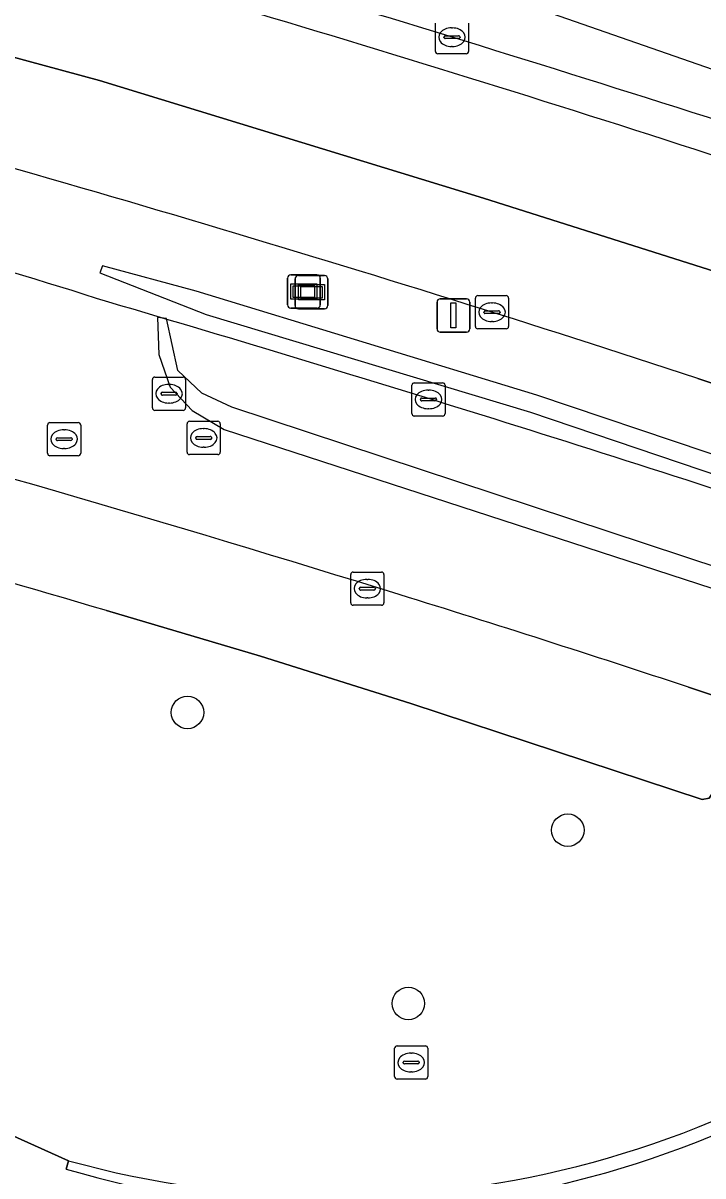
# Model space of a CAD drawing. Extents: x 161477 to 163040, y 383680 to 384871.
# Drawn here: x 162367.23 to 162387.71, y 384769.68 to 384804.39 of the extents above; entities that cross this region are included whole.
import ezdxf

# ---------------------------------------------------------------- set-up
doc = ezdxf.new("R2010")
doc.units = 0
for name, color, linetype in [('IMGEO_Berm_groen', 7, 'Continuous'), ('IMGEO_Berm_open', 7, 'Continuous'), ('IMGEO_Boom', 7, 'Continuous'), ('IMGEO_Groenvoorziening', 7, 'Continuous'), ('IMGEO_Kolk', 7, 'Continuous'), ('IMGEO_Lichtmast', 7, 'Continuous'), ('IMGEO_Loofbos', 7, 'Continuous'), ('IMGEO_Muur', 7, 'Continuous'), ('IMGEO_Rijbaan_lokaal_open', 7, 'Continuous'), ('IMGEO_Rijbaan_regionaal_gesloten', 7, 'Continuous'), ('IMGEO_Rioolput', 7, 'Continuous'), ('IMGEO_Verklikker', 7, 'Continuous'), ('IMGEO_Voetpad_open', 7, 'Continuous')]:
    doc.layers.add(name, color=color, linetype=linetype)

msp = doc.modelspace()

# ---------------------------------------------------------------- linework, layer by layer
at = {"layer": 'IMGEO_Berm_groen'}
msp.add_lwpolyline([(162392.962, 384788.747), (162393.172, 384789.065), (162394.675, 384791.345), (162387.554, 384793.694)], dxfattribs=at)
for centre, radius, start, end in [((162211.65, 384257.321), 564.48, 71.84302, 75.00221), ((162307.178, 384598.506), 207.177, 72.40195, 75.83899), ((162181.404, 384152.997), 670.026, 71.594156, 73.668199)]:
    msp.add_arc(centre, radius, start, end, dxfattribs=at)
at = {"layer": 'IMGEO_Berm_open'}
for centre, radius, start, end in [((162181.193, 384156.542), 677.307, 72.032973, 74.629338), ((162208.854, 384248.969), 579.814, 71.821708, 74.839472)]:
    msp.add_arc(centre, radius, start, end, dxfattribs=at)
at = {"layer": 'IMGEO_Boom'}
for centre in [(162372.181, 384783.635), (162383.636, 384780.089), (162378.833, 384774.871)]:
    msp.add_circle(centre, 0.489, dxfattribs=at)
at = {"layer": 'IMGEO_Groenvoorziening'}
for points in [[(162341.924, 384794.103), (162337.371, 384795.181), (162319.862, 384798.876), (162360.817, 384773.633), (162368.598, 384770.136)], [(162399.667, 384798.916), (162398.993, 384797.894), (162398.409, 384797.009), (162396.506, 384794.123), (162394.675, 384791.345), (162393.172, 384789.065), (162392.962, 384788.747), (162391.513, 384786.55), (162389.581, 384783.62), (162387.892, 384781.058), (162387.682, 384781.018), (162378.905, 384783.9), (162374.385, 384785.33), (162369.745, 384786.702)]]:
    msp.add_lwpolyline(points, dxfattribs=at)
for centre, radius, start, end in [((162220.722, 384282.501), 525.763, 73.53423, 76.6719), ((162376.575, 384798.836), 29.788, 254.4661, 314.0271)]:
    msp.add_arc(centre, radius, start, end, dxfattribs=at)
at = {"layer": 'IMGEO_Kolk'}
for p, q in [((162379.647, 384803.542), (162379.647, 384804.394)), ((162380.135, 384804.248), (162380.16, 384804.248)), ((162380.648, 384804.394), (162380.648, 384803.542)), ((162379.906, 384803.962), (162379.906, 384803.974)), ((162380.344, 384803.925), (162379.946, 384803.925)), ((162379.949, 384804.011), (162380.347, 384804.011)), ((162380.39, 384803.974), (162380.39, 384803.962)), ((162380.574, 384803.468), (162379.722, 384803.468)), ((162380.158, 384803.688), (162380.133, 384803.688)), ((162380.853, 384795.26), (162380.853, 384796.112)), ((162380.928, 384796.186), (162381.78, 384796.186)), ((162381.854, 384796.112), (162381.854, 384795.26)), ((162381.341, 384795.966), (162381.366, 384795.966)), ((162381.112, 384795.68), (162381.112, 384795.692)), ((162381.55, 384795.643), (162381.152, 384795.643)), ((162381.155, 384795.729), (162381.553, 384795.729)), ((162381.364, 384795.406), (162381.339, 384795.406)), ((162381.596, 384795.692), (162381.596, 384795.68)), ((162381.78, 384795.186), (162380.928, 384795.186)), ((162378.939, 384792.634), (162378.939, 384793.486)), ((162379.014, 384793.56), (162379.866, 384793.56)), ((162379.427, 384793.34), (162379.452, 384793.34)), ((162379.94, 384793.486), (162379.94, 384792.634)), ((162379.198, 384793.054), (162379.198, 384793.066)), ((162379.636, 384793.017), (162379.238, 384793.017)), ((162379.241, 384793.103), (162379.639, 384793.103)), ((162379.682, 384793.066), (162379.682, 384793.054)), ((162379.45, 384792.78), (162379.425, 384792.78)), ((162379.866, 384792.56), (162379.014, 384792.56)), ((162377.098, 384786.936), (162377.098, 384787.788)), ((162377.173, 384787.862), (162378.025, 384787.862)), ((162378.099, 384787.788), (162378.099, 384786.936)), ((162377.4, 384787.405), (162377.798, 384787.405)), ((162377.586, 384787.642), (162377.611, 384787.642)), ((162377.357, 384787.356), (162377.357, 384787.368)), ((162377.795, 384787.319), (162377.397, 384787.319)), ((162377.609, 384787.082), (162377.584, 384787.082)), ((162377.841, 384787.368), (162377.841, 384787.356)), ((162378.025, 384786.862), (162377.173, 384786.862))]:
    msp.add_line(p, q, dxfattribs=at)
for points in [[(162379.647, 384803.542), (162379.647, 384804.394)], [(162380.648, 384804.394), (162380.648, 384803.542)], [(162380.574, 384803.468), (162379.722, 384803.468)], [(162380.853, 384795.26), (162380.853, 384796.112)], [(162380.928, 384796.186), (162381.78, 384796.186)], [(162381.854, 384796.112), (162381.854, 384795.26)], [(162381.78, 384795.186), (162380.928, 384795.186)], [(162378.939, 384792.634), (162378.939, 384793.486)], [(162379.014, 384793.56), (162379.866, 384793.56)], [(162379.94, 384793.486), (162379.94, 384792.634)], [(162379.866, 384792.56), (162379.014, 384792.56)], [(162377.098, 384786.936), (162377.098, 384787.788)], [(162377.173, 384787.862), (162378.025, 384787.862)], [(162378.099, 384787.788), (162378.099, 384786.936)], [(162378.025, 384786.862), (162377.173, 384786.862)]]:
    msp.add_lwpolyline(points, dxfattribs=at)
for centre, radius, start, end in [((162379.946, 384803.971), 0.0403, 85.8775, 175.7526), ((162379.943, 384803.961), 0.0366, 178.938, 274.7102), ((162380.347, 384803.968), 0.043, 264.8664, 352.4533), ((162380.351, 384803.973), 0.0386, 1.7309, 96.639), ((162379.724, 384803.544), 0.0765, 181.552, 268.448), ((162379.724, 384803.544), 0.0765, 181.552, 268.448), ((162380.572, 384803.544), 0.0765, 271.552, 358.448), ((162380.572, 384803.544), 0.0765, 271.552, 358.448), ((162380.93, 384796.11), 0.0765, 91.552, 178.448), ((162380.93, 384796.11), 0.0765, 91.552, 178.448), ((162381.778, 384796.11), 0.0765, 1.552, 88.448), ((162381.778, 384796.11), 0.0765, 1.552, 88.448), ((162381.152, 384795.689), 0.0403, 85.8775, 175.7526), ((162381.149, 384795.679), 0.0366, 178.938, 274.7102), ((162381.553, 384795.686), 0.043, 264.8664, 352.4533), ((162381.557, 384795.691), 0.0386, 1.7309, 96.639), ((162380.93, 384795.262), 0.0765, 181.552, 268.448), ((162380.93, 384795.262), 0.0765, 181.552, 268.448), ((162381.778, 384795.262), 0.0765, 271.552, 358.448), ((162381.778, 384795.262), 0.0765, 271.552, 358.448), ((162379.016, 384793.484), 0.0765, 91.552, 178.448), ((162379.016, 384793.484), 0.0765, 91.552, 178.448), ((162379.864, 384793.484), 0.0765, 1.552, 88.448), ((162379.864, 384793.484), 0.0765, 1.552, 88.448), ((162379.238, 384793.063), 0.0403, 85.8775, 175.7526), ((162379.235, 384793.053), 0.0366, 178.938, 274.7102), ((162379.639, 384793.06), 0.043, 264.8664, 352.4533), ((162379.643, 384793.065), 0.0386, 1.7309, 96.639), ((162379.016, 384792.636), 0.0765, 181.552, 268.448), ((162379.016, 384792.636), 0.0765, 181.552, 268.448), ((162379.864, 384792.636), 0.0765, 271.552, 358.448), ((162379.864, 384792.636), 0.0765, 271.552, 358.448), ((162377.175, 384787.786), 0.0765, 91.552, 178.448), ((162377.175, 384787.786), 0.0765, 91.552, 178.448), ((162378.023, 384787.786), 0.0765, 1.552, 88.448), ((162378.023, 384787.786), 0.0765, 1.552, 88.448), ((162377.397, 384787.365), 0.0403, 85.8775, 175.7526), ((162377.802, 384787.367), 0.0386, 1.7309, 96.639), ((162377.394, 384787.355), 0.0366, 178.938, 274.7102), ((162377.798, 384787.362), 0.043, 264.8664, 352.4533), ((162377.175, 384786.938), 0.0765, 181.552, 268.448), ((162377.175, 384786.938), 0.0765, 181.552, 268.448), ((162378.023, 384786.938), 0.0765, 271.552, 358.448), ((162378.023, 384786.938), 0.0765, 271.552, 358.448)]:
    msp.add_arc(centre, radius, start, end, dxfattribs=at)
for centre, major_axis, ratio, start_param, end_param in [((162380.134, 384803.968), (-0.387, 0.002), 0.722429, 4.712389, 7.853982), ((162380.159, 384803.968), (-0.39, 0.002), 0.717154, 1.570796, 4.712389), ((162381.34, 384795.686), (-0.387, 0.002), 0.722429, 4.712389, 7.853982), ((162381.365, 384795.686), (-0.39, 0.002), 0.717154, 1.570796, 4.712389), ((162379.426, 384793.06), (-0.387, 0.002), 0.722429, 4.712389, 7.853982), ((162379.451, 384793.06), (-0.39, 0.002), 0.717154, 1.570796, 4.712389), ((162377.585, 384787.362), (-0.387, 0.002), 0.722429, 4.712389, 7.853982), ((162377.61, 384787.362), (-0.39, 0.002), 0.717154, 1.570796, 4.712389)]:
    msp.add_ellipse(centre, major_axis=major_axis, ratio=ratio, start_param=start_param, end_param=end_param, dxfattribs=at)
at = {"layer": 'IMGEO_Lichtmast'}
for p, q in [((162379.797, 384796.09), (162380.587, 384796.09)), ((162380.587, 384796.09), (162379.797, 384796.09)), ((162379.697, 384795.19), (162379.697, 384795.99)), ((162379.697, 384795.99), (162379.697, 384795.19)), ((162380.687, 384795.99), (162380.687, 384795.19)), ((162380.687, 384795.19), (162380.687, 384795.99)), ((162380.587, 384795.09), (162379.797, 384795.09)), ((162379.797, 384795.09), (162380.587, 384795.09))]:
    msp.add_line(p, q, dxfattribs=at)
msp.add_lwpolyline([(162380.117, 384795.965), (162380.267, 384795.965), (162380.267, 384795.215), (162380.117, 384795.215), (162380.117, 384795.965)], dxfattribs=at)
for centre, start, end in [((162379.797, 384795.99), 90, 180), ((162379.797, 384795.99), 90, 180), ((162380.587, 384795.99), 0, 90), ((162380.587, 384795.99), 360, 90), ((162379.797, 384795.19), 180, 270), ((162379.797, 384795.19), 180, 270), ((162380.587, 384795.19), 270, 0), ((162380.587, 384795.19), 270, 0)]:
    msp.add_arc(centre, 0.1, start, end, dxfattribs=at)
at = {"layer": 'IMGEO_Loofbos'}
msp.add_lwpolyline([(162368.528, 384769.886), (162368.598, 384770.136), (162360.817, 384773.633), (162319.862, 384798.876), (162314.851, 384799.934), (162304.607, 384801.838), (162294.678, 384803.514)], dxfattribs=at)
msp.add_arc((162376.848, 384797.631), 28.966, 253.3079, 314.7101, dxfattribs=at)
at = {"layer": 'IMGEO_Muur'}
for points in [[(162404.865, 384785.3), (162401.891, 384786.393), (162393.406, 384789.542), (162387.839, 384791.458), (162382.704, 384793.193), (162372.443, 384796.323), (162369.625, 384797.085), (162369.542, 384796.869), (162372.744, 384795.616), (162382.513, 384792.675), (162387.64, 384790.943), (162393.172, 384789.065), (162400.388, 384786.355), (162402.784, 384785.449), (162404.287, 384784.89)], [(162416.861, 384777.812), (162402.894, 384782.847), (162391.695, 384786.826), (162391.686, 384786.829), (162373.516, 384792.832), (162372.614, 384793.253), (162371.891, 384793.936), (162371.55, 384795.5), (162371.28, 384795.53), (162371.32, 384794.417), (162371.661, 384793.434), (162372.323, 384792.732), (162373.286, 384792.15), (162391.338, 384786.285), (162391.405, 384786.263), (162402.664, 384782.23), (162416.668, 384777.241)], [(162368.598, 384770.136), (162368.528, 384769.886)]]:
    msp.add_lwpolyline(points, dxfattribs=at)
for centre, radius, start, end in [((162376.575, 384798.836), 29.788, 254.4661, 314.0271), ((162376.848, 384797.631), 28.966, 253.3079, 314.7101)]:
    msp.add_arc(centre, radius, start, end, dxfattribs=at)
at = {"layer": 'IMGEO_Rijbaan_lokaal_open'}
msp.add_lwpolyline([(162387.276, 384784.394), (162389.581, 384783.62), (162391.513, 384786.55), (162392.962, 384788.747)], dxfattribs=at)
for centre, radius, start, end in [((162307.178, 384598.506), 207.177, 72.40195, 75.83899), ((162200.486, 384213.44), 600.745, 72.757133, 76.879163), ((162181.404, 384152.997), 670.026, 71.594156, 73.668199), ((162235.5, 384325.417), 483.421, 71.70176, 72.78648)]:
    msp.add_arc(centre, radius, start, end, dxfattribs=at)
at = {"layer": 'IMGEO_Rijbaan_regionaal_gesloten'}
for points in [[(162399.667, 384798.916), (162372.87, 384808.275), (162293.884, 384825.735), (162200.922, 384835.899), (162108.003, 384845.421), (161989.003, 384857.616), (161914.995, 384864.529), (161827.989, 384868.136), (161827.467, 384866.551), (161838.245, 384866.117), (161884.86, 384864.196), (161903.184, 384863.21), (161912.433, 384862.623), (161929.035, 384861.367)], [(162387.554, 384793.694), (162394.675, 384791.345), (162396.506, 384794.123), (162393.008, 384795.35), (162381.099, 384799.126), (162369.528, 384802.665), (162356.896, 384806.095), (162344.68, 384809.194), (162332.85, 384811.806), (162321.122, 384814.26), (162309.268, 384816.486), (162297.465, 384818.543), (162285.572, 384820.332), (162277.619, 384821.363), (162265.687, 384822.704), (162253.754, 384823.789), (162245.739, 384824.383), (162233.393, 384825.048), (162216.71, 384825.748), (162204.219, 384826.204), (162196.18, 384826.503), (162187.355, 384826.802)], [(162187.355, 384826.802), (162196.18, 384826.503), (162204.219, 384826.204), (162216.71, 384825.748), (162233.393, 384825.048), (162245.739, 384824.383), (162253.754, 384823.789), (162265.687, 384822.704), (162277.619, 384821.363), (162285.572, 384820.332), (162297.465, 384818.543), (162309.268, 384816.486), (162321.122, 384814.26), (162332.85, 384811.806), (162344.68, 384809.194), (162356.896, 384806.095), (162369.528, 384802.665), (162381.099, 384799.126), (162393.008, 384795.35), (162396.506, 384794.123), (162398.409, 384797.009)]]:
    msp.add_lwpolyline(points, dxfattribs=at)
for centre, radius, start, end in [((162181.193, 384156.542), 677.307, 72.032973, 74.629338), ((162208.854, 384248.969), 579.814, 71.821708, 74.839472), ((162211.65, 384257.321), 564.48, 71.84302, 75.00221)]:
    msp.add_arc(centre, radius, start, end, dxfattribs=at)
at = {"layer": 'IMGEO_Rioolput'}
for p, q in [((162371.125, 384792.806), (162371.125, 384793.658)), ((162371.2, 384793.732), (162372.052, 384793.732)), ((162372.126, 384793.658), (162372.126, 384792.806)), ((162371.613, 384793.512), (162371.638, 384793.512)), ((162371.384, 384793.226), (162371.384, 384793.238)), ((162371.822, 384793.189), (162371.424, 384793.189)), ((162371.427, 384793.275), (162371.825, 384793.275)), ((162371.868, 384793.238), (162371.868, 384793.226)), ((162372.052, 384792.732), (162371.2, 384792.732)), ((162371.636, 384792.952), (162371.611, 384792.952)), ((162367.965, 384791.438), (162367.965, 384792.29)), ((162368.04, 384792.364), (162368.892, 384792.364)), ((162368.966, 384792.29), (162368.966, 384791.438)), ((162372.169, 384791.475), (162372.169, 384792.327)), ((162372.244, 384792.401), (162373.096, 384792.401)), ((162373.17, 384792.327), (162373.17, 384791.475)), ((162368.453, 384792.144), (162368.478, 384792.144)), ((162372.471, 384791.944), (162372.869, 384791.944)), ((162372.657, 384792.181), (162372.682, 384792.181)), ((162368.224, 384791.858), (162368.224, 384791.87)), ((162368.662, 384791.821), (162368.264, 384791.821)), ((162368.267, 384791.907), (162368.665, 384791.907)), ((162368.476, 384791.584), (162368.451, 384791.584)), ((162368.708, 384791.87), (162368.708, 384791.858)), ((162372.428, 384791.895), (162372.428, 384791.907)), ((162372.866, 384791.858), (162372.468, 384791.858)), ((162372.68, 384791.621), (162372.655, 384791.621)), ((162372.912, 384791.907), (162372.912, 384791.895)), ((162368.892, 384791.364), (162368.04, 384791.364)), ((162373.096, 384791.401), (162372.244, 384791.401)), ((162378.419, 384772.668), (162378.419, 384773.52)), ((162378.494, 384773.594), (162379.346, 384773.594)), ((162379.42, 384773.52), (162379.42, 384772.668)), ((162378.907, 384773.374), (162378.932, 384773.374)), ((162378.678, 384773.088), (162378.678, 384773.1)), ((162379.116, 384773.051), (162378.718, 384773.051)), ((162378.721, 384773.137), (162379.119, 384773.137)), ((162379.162, 384773.1), (162379.162, 384773.088)), ((162379.346, 384772.594), (162378.494, 384772.594)), ((162378.93, 384772.814), (162378.905, 384772.814))]:
    msp.add_line(p, q, dxfattribs=at)
for points in [[(162371.125, 384792.806), (162371.125, 384793.658)], [(162371.2, 384793.732), (162372.052, 384793.732)], [(162372.126, 384793.658), (162372.126, 384792.806)], [(162372.052, 384792.732), (162371.2, 384792.732)], [(162367.965, 384791.438), (162367.965, 384792.29)], [(162368.04, 384792.364), (162368.892, 384792.364)], [(162368.966, 384792.29), (162368.966, 384791.438)], [(162372.169, 384791.475), (162372.169, 384792.327)], [(162372.244, 384792.401), (162373.096, 384792.401)], [(162373.17, 384792.327), (162373.17, 384791.475)], [(162368.892, 384791.364), (162368.04, 384791.364)], [(162373.096, 384791.401), (162372.244, 384791.401)], [(162378.419, 384772.668), (162378.419, 384773.52)], [(162378.494, 384773.594), (162379.346, 384773.594)], [(162379.42, 384773.52), (162379.42, 384772.668)], [(162379.346, 384772.594), (162378.494, 384772.594)]]:
    msp.add_lwpolyline(points, dxfattribs=at)
for centre, radius, start, end in [((162371.202, 384793.656), 0.0765, 91.552, 178.448), ((162371.202, 384793.656), 0.0765, 91.552, 178.448), ((162372.05, 384793.656), 0.0765, 1.552, 88.448), ((162372.05, 384793.656), 0.0765, 1.552, 88.448), ((162371.424, 384793.235), 0.0403, 85.8775, 175.7526), ((162371.421, 384793.225), 0.0366, 178.938, 274.7102), ((162371.825, 384793.232), 0.043, 264.8664, 352.4533), ((162371.829, 384793.237), 0.0386, 1.7309, 96.639), ((162371.202, 384792.808), 0.0765, 181.552, 268.448), ((162371.202, 384792.808), 0.0765, 181.552, 268.448), ((162372.05, 384792.808), 0.0765, 271.552, 358.448), ((162372.05, 384792.808), 0.0765, 271.552, 358.448), ((162368.042, 384792.288), 0.0765, 91.552, 178.448), ((162368.042, 384792.288), 0.0765, 91.552, 178.448), ((162368.89, 384792.288), 0.0765, 1.552, 88.448), ((162368.89, 384792.288), 0.0765, 1.552, 88.448), ((162372.246, 384792.325), 0.0765, 91.552, 178.448), ((162372.246, 384792.325), 0.0765, 91.552, 178.448), ((162373.094, 384792.325), 0.0765, 1.552, 88.448), ((162373.094, 384792.325), 0.0765, 1.552, 88.448), ((162372.468, 384791.904), 0.0403, 85.8775, 175.7526), ((162372.873, 384791.906), 0.0386, 1.7309, 96.639), ((162368.264, 384791.867), 0.0403, 85.8775, 175.7526), ((162368.261, 384791.857), 0.0366, 178.938, 274.7102), ((162368.665, 384791.864), 0.043, 264.8664, 352.4533), ((162368.669, 384791.869), 0.0386, 1.7309, 96.639), ((162372.465, 384791.894), 0.0366, 178.938, 274.7102), ((162372.869, 384791.901), 0.043, 264.8664, 352.4533), ((162368.042, 384791.44), 0.0765, 181.552, 268.448), ((162368.042, 384791.44), 0.0765, 181.552, 268.448), ((162368.89, 384791.44), 0.0765, 271.552, 358.448), ((162368.89, 384791.44), 0.0765, 271.552, 358.448), ((162372.246, 384791.477), 0.0765, 181.552, 268.448), ((162372.246, 384791.477), 0.0765, 181.552, 268.448), ((162373.094, 384791.477), 0.0765, 271.552, 358.448), ((162373.094, 384791.477), 0.0765, 271.552, 358.448), ((162378.496, 384773.518), 0.0765, 91.552, 178.448), ((162378.496, 384773.518), 0.0765, 91.552, 178.448), ((162379.344, 384773.518), 0.0765, 1.552, 88.448), ((162379.344, 384773.518), 0.0765, 1.552, 88.448), ((162378.718, 384773.097), 0.0403, 85.8775, 175.7526), ((162378.715, 384773.087), 0.0366, 178.938, 274.7102), ((162379.119, 384773.094), 0.043, 264.8664, 352.4533), ((162379.123, 384773.099), 0.0386, 1.7309, 96.639), ((162378.496, 384772.67), 0.0765, 181.552, 268.448), ((162378.496, 384772.67), 0.0765, 181.552, 268.448), ((162379.344, 384772.67), 0.0765, 271.552, 358.448), ((162379.344, 384772.67), 0.0765, 271.552, 358.448)]:
    msp.add_arc(centre, radius, start, end, dxfattribs=at)
for centre, major_axis, ratio, start_param, end_param in [((162371.612, 384793.232), (-0.387, 0.002), 0.722429, 4.712389, 7.853982), ((162371.637, 384793.232), (-0.39, 0.002), 0.717154, 1.570796, 4.712389), ((162368.452, 384791.864), (-0.387, 0.002), 0.722429, 4.712389, 7.853982), ((162368.477, 384791.864), (-0.39, 0.002), 0.717154, 1.570796, 4.712389), ((162372.656, 384791.901), (-0.387, 0.002), 0.722429, 4.712389, 7.853982), ((162372.681, 384791.901), (-0.39, 0.002), 0.717154, 1.570796, 4.712389), ((162378.906, 384773.094), (-0.387, 0.002), 0.722429, 4.712389, 7.853982), ((162378.931, 384773.094), (-0.39, 0.002), 0.717154, 1.570796, 4.712389)]:
    msp.add_ellipse(centre, major_axis=major_axis, ratio=ratio, start_param=start_param, end_param=end_param, dxfattribs=at)
at = {"layer": 'IMGEO_Verklikker'}
for p, q in [((162375.292, 384796.809), (162376.082, 384796.809)), ((162376.082, 384796.809), (162375.292, 384796.809)), ((162375.521, 384796.788), (162376.311, 384796.788)), ((162376.311, 384796.788), (162375.521, 384796.788)), ((162375.192, 384795.909), (162375.192, 384796.709)), ((162375.192, 384796.709), (162375.192, 384795.909)), ((162375.421, 384795.888), (162375.421, 384796.688)), ((162375.421, 384796.688), (162375.421, 384795.888)), ((162376.182, 384796.709), (162376.182, 384795.909)), ((162376.182, 384795.909), (162376.182, 384796.709)), ((162376.411, 384796.688), (162376.411, 384795.888)), ((162376.411, 384795.888), (162376.411, 384796.688)), ((162376.082, 384795.809), (162375.292, 384795.809)), ((162375.292, 384795.809), (162376.082, 384795.809)), ((162376.311, 384795.788), (162375.521, 384795.788)), ((162375.521, 384795.788), (162376.311, 384795.788))]:
    msp.add_line(p, q, dxfattribs=at)
for points in [[(162375.293, 384796.541), (162376.081, 384796.541), (162376.081, 384796.077), (162375.293, 384796.077), (162375.293, 384796.541)], [(162375.358, 384796.476), (162375.358, 384796.142), (162376.016, 384796.142), (162376.016, 384796.476), (162375.358, 384796.476)], [(162375.522, 384796.52), (162376.31, 384796.52), (162376.31, 384796.056), (162375.522, 384796.056), (162375.522, 384796.52)], [(162375.587, 384796.455), (162375.587, 384796.121), (162376.245, 384796.121), (162376.245, 384796.455), (162375.587, 384796.455)]]:
    msp.add_lwpolyline(points, dxfattribs=at)
for centre, start, end in [((162375.292, 384796.709), 90, 180), ((162375.292, 384796.709), 90, 180), ((162375.521, 384796.688), 90, 180), ((162375.521, 384796.688), 90, 180), ((162376.082, 384796.709), 0, 90), ((162376.082, 384796.709), 360, 90), ((162376.311, 384796.688), 0, 90), ((162376.311, 384796.688), 360, 90), ((162375.292, 384795.909), 180, 270), ((162375.292, 384795.909), 180, 270), ((162375.521, 384795.888), 180, 270), ((162375.521, 384795.888), 180, 270), ((162376.082, 384795.909), 270, 0), ((162376.082, 384795.909), 270, 0), ((162376.311, 384795.888), 270, 0), ((162376.311, 384795.888), 270, 0)]:
    msp.add_arc(centre, 0.1, start, end, dxfattribs=at)
at = {"layer": 'IMGEO_Voetpad_open'}
msp.add_lwpolyline([(162369.745, 384786.702), (162374.385, 384785.33), (162378.905, 384783.9), (162387.682, 384781.018), (162387.892, 384781.058), (162389.581, 384783.62), (162387.276, 384784.394)], dxfattribs=at)
for centre, radius, start, end in [((162200.486, 384213.44), 600.745, 72.757133, 76.879163), ((162220.722, 384282.501), 525.763, 73.53423, 76.6719), ((162235.5, 384325.417), 483.421, 71.70176, 72.78648)]:
    msp.add_arc(centre, radius, start, end, dxfattribs=at)

doc.saveas('drawing.dxf')
